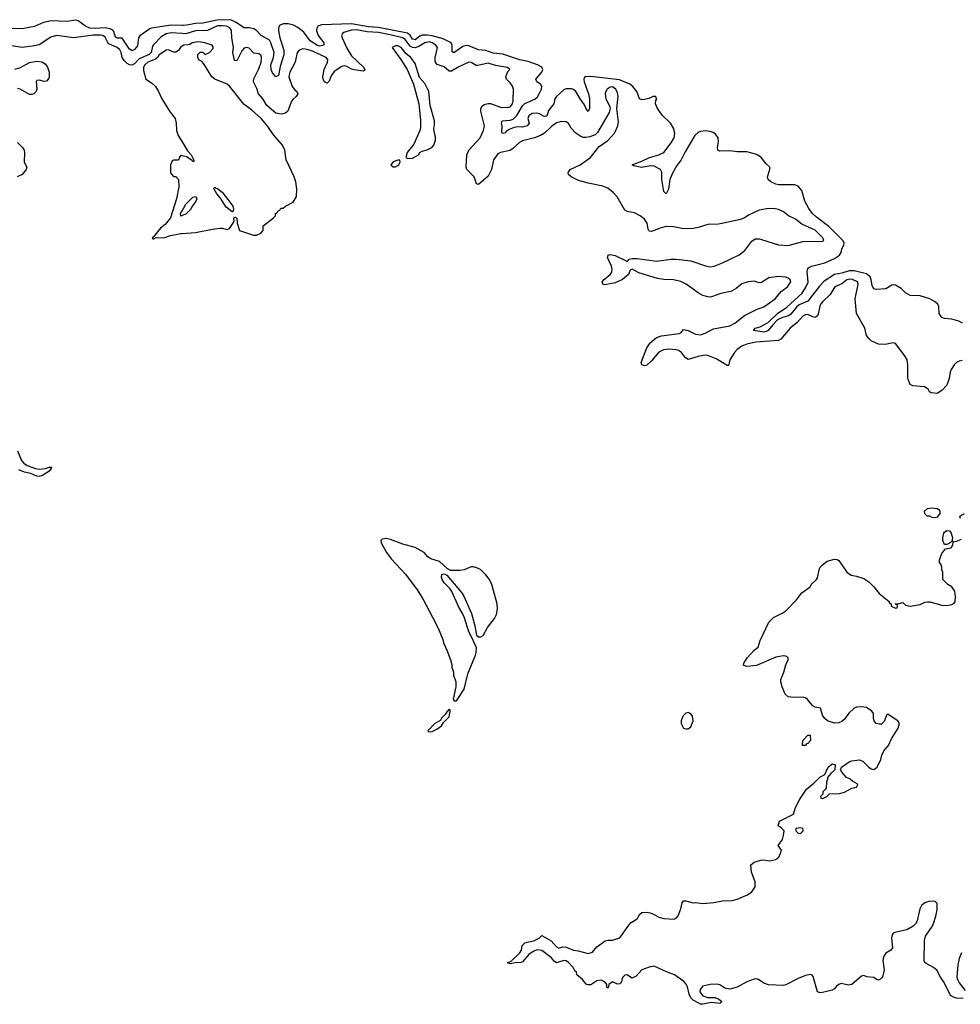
# Model space of a CAD drawing. Header units: inches. Extents: x 2106670 to 2322961, y 36024 to 224899.
# Tile 268 of 281: x 2258669 to 2266380, y 216827 to 224899. Entities that reach past the tile are written whole.
import ezdxf

# ---------------------------------------------------------------- set-up
doc = ezdxf.new("R2010")
doc.units = ezdxf.units.IN
doc.header["$MEASUREMENT"] = 0
for name, color, linetype in [('C2252', 7, 'Continuous'), ('C2261', 7, 'Continuous'), ('C2262', 7, 'Continuous')]:
    doc.layers.add(name, color=color, linetype=linetype)

msp = doc.modelspace()

# ---------------------------------------------------------------- linework, layer by layer
at = {"layer": 'C2252', "color": 5}
for points, elevation in [([(2260000, 224852.5), (2259910, 224854.2), (2259750.9, 224829.1), (2259736.5, 224823.5), (2259654.7, 224765.3), (2259643.8, 224750), (2259634.4, 224685.6), (2259610, 224653.5), (2259590, 224643.1), (2259570, 224657.3), (2259510, 224748.7), (2259470, 224746.8), (2259454.7, 224754.7), (2259441.2, 224801.2), (2259432.5, 224812.5), (2259410, 224824.8), (2259370, 224831.9), (2259287.6, 224827.6), (2259244.5, 224830), (2259210, 224846.8), (2259150, 224888.8), (2259130, 224896.2), (2259055, 224884.9), (2258930, 224889.2), (2258863.3, 224876.7), (2258790, 224841.8), (2258690, 224824.5), (2258590, 224825.8)], 20), ([(2260000, 224785.6), (2259910, 224791.7), (2259870, 224782.2), (2259830, 224757.3), (2259765.9, 224694.1), (2259758.4, 224681.6), (2259746.2, 224630), (2259730, 224613), (2259650, 224577.6), (2259610, 224537.8), (2259590, 224526.3), (2259570, 224529.9), (2259550, 224540.9), (2259524.9, 224564.9), (2259509.9, 224590), (2259501.1, 224630), (2259490, 224650.9), (2259469, 224670), (2259400.7, 224700.7), (2259391, 224711), (2259370, 224756.9), (2259350.7, 224770), (2259332.7, 224772.7), (2259270.8, 224770.8), (2259110, 224749), (2259014.9, 224765.1), (2258970, 224768), (2258924.2, 224755.8), (2258830, 224694), (2258790, 224683.7), (2258688.6, 224671.4), (2258534.5, 224694.5)], 40), ([(2260000, 224681.4), (2259990, 224675.3), (2259972.5, 224647.5), (2259950, 224632), (2259930, 224633.6), (2259890, 224652.3), (2259870, 224649.4), (2259810, 224607.3), (2259804.3, 224595.7), (2259783.9, 224576.1), (2259719.7, 224550), (2259695.4, 224530), (2259684, 224510), (2259683.5, 224483.5), (2259702.8, 224410), (2259750, 224380.7), (2259782, 224350), (2259808, 224310), (2259833.4, 224250), (2259901.6, 224141.6), (2259942.8, 224090), (2259953.4, 224050), (2259954.9, 223990), (2259968.8, 223950), (2260000, 223898.1)], 60), ([(2258630, 224493.8), (2258670, 224505.5), (2258750, 224548.8), (2258810, 224558.7), (2258850, 224554.2), (2258877.7, 224537.7), (2258898, 224510), (2258911.2, 224470), (2258911.1, 224428.9), (2258906.1, 224413.9), (2258890, 224395.1), (2258870, 224392.2), (2258830, 224403.5), (2258810, 224400.5), (2258804.2, 224390), (2258810.1, 224330), (2258804.8, 224310), (2258784.4, 224290), (2258770, 224285.2), (2258750, 224286.7), (2258672, 224330), (2258650, 224333.9)], 40), ([(2258652.2, 223892.2), (2258693.4, 223850), (2258706.3, 223830), (2258710.1, 223810), (2258707.3, 223730), (2258727.9, 223690), (2258722.8, 223670), (2258690, 223631), (2258648.6, 223611.4)], 40), ([(2260000, 223784), (2259994.8, 223785.2), (2259981.4, 223778.6), (2259970, 223746), (2259930, 223746), (2259918, 223742), (2259906, 223710), (2259906, 223650), (2259910, 223634), (2259930, 223614), (2259950, 223614), (2259970.7, 223590), (2259972.7, 223530), (2259954.9, 223430), (2259906, 223274), (2259861.4, 223218.6), (2259822.8, 223190), (2259763.6, 223116.4), (2259754, 223110), (2259762, 223102), (2259770, 223102), (2259787.3, 223112.7), (2259850, 223111), (2259906, 223130), (2259990, 223146.8), (2260000, 223147.4)], 60), ([(2260000, 223292.8), (2259990, 223288.7), (2259988.7, 223310), (2260000, 223330.8)], 60), ([(2258650, 221363.6), (2258684.4, 221284.4), (2258702.3, 221262.3), (2258730, 221243.2), (2258799.3, 221219.3), (2258830, 221214.4), (2258880.3, 221219.7), (2258910.2, 221230.2), (2258932.7, 221230), (2258922.8, 221217.2), (2258923.7, 221210), (2258899.5, 221190), (2258850, 221159.8), (2258830, 221152.8), (2258810, 221157.1), (2258760, 221180), (2258707.6, 221190), (2258663.5, 221210)], 40)]:
    msp.add_lwpolyline(points, dxfattribs=dict(at, elevation=elevation))
at = {"layer": 'C2261', "color": 5}
for points, elevation in [([(2262053.9, 220000), (2262101, 219910), (2262136.8, 219816.8), (2262142.8, 219790), (2262171, 219730), (2262201, 219650), (2262210.8, 219610.8), (2262211.3, 219590), (2262224.7, 219550), (2262225.4, 219525.4), (2262244.7, 219470), (2262244.7, 219430), (2262222, 219330), (2262230, 219314), (2262250, 219314), (2262312.3, 219410), (2262343.9, 219536.1), (2262406.6, 219690), (2262412.7, 219712.7), (2262414, 219750), (2262379, 219830), (2262350, 219882), (2262315.8, 219995.8), (2262314, 220000)], 60), ([(2262382.3, 220000), (2262401.6, 219930), (2262414.4, 219854.4), (2262430, 219841), (2262450, 219838.8), (2262470, 219851), (2262503.3, 219916.7), (2262561.2, 219990), (2262566.2, 220000)], 60), ([(2266403.9, 216876.1), (2266350, 216878), (2266324.8, 216884.8), (2266300.8, 216900.8), (2266246.5, 217006.5), (2266216.8, 217050), (2266186.4, 217106.4), (2266161.6, 217130), (2266100.9, 217160.9), (2266089.6, 217170), (2266084.4, 217184.4), (2266086.3, 217350), (2266093.6, 217386.4), (2266150, 217465.5), (2266161.7, 217490), (2266180.5, 217550), (2266190, 217602), (2266190, 217654), (2266174, 217670), (2266153.4, 217673.4), (2266122, 217670), (2266090, 217659.3), (2266062.8, 217637.2), (2266048, 217610), (2266027.8, 217512.2), (2266012.8, 217487.2), (2265992.8, 217467.2), (2265941.4, 217438.6), (2265843.8, 217416.2), (2265830.5, 217409.5), (2265822.4, 217397.6), (2265815.5, 217370), (2265824, 217290), (2265811.3, 217270), (2265770, 217246), (2265750, 217215.3), (2265746.2, 217186.2), (2265756.3, 217110), (2265741.6, 217050), (2265730, 217035.1), (2265710, 217026), (2265690, 217032.3), (2265670, 217046), (2265612.7, 217052.7), (2265590, 217064), (2265570, 217059), (2265490, 216989.4), (2265464.1, 216984.1), (2265403.4, 216996.6), (2265384.7, 216990), (2265365.2, 216974.8), (2265350, 216955.3), (2265330, 216944), (2265250, 216924), (2265230, 216922), (2265209.4, 216929.4), (2265174.5, 217054.5), (2265166.3, 217066.3), (2265152.1, 217072.1), (2265110, 217063.5), (2265050, 217039.7), (2264950, 216986.3), (2264930, 216980.5), (2264807.9, 216987.9), (2264770, 216999.7), (2264725.2, 217030), (2264710, 217035.4), (2264690, 217034.3), (2264629.2, 217010.8), (2264550, 216966.6), (2264491.5, 216951.5), (2264450, 216958.7), (2264410, 216986.3), (2264390, 216992.8), (2264330, 216989.6), (2264270, 216975.6), (2264246.4, 216950), (2264246, 216930), (2264270, 216897.1), (2264310, 216884), (2264370, 216882.8), (2264402, 216870), (2264424.7, 216850), (2264410, 216835.3), (2264338, 216842), (2264270, 216827.3), (2264250, 216829.6), (2264230, 216838.4), (2264190, 216861.6), (2264170, 216879.5), (2264157.2, 216910), (2264144.7, 216970), (2264133.8, 216993.8), (2264114.8, 217014.8), (2264036.2, 217070), (2263972.9, 217092.9), (2263870, 217139.3), (2263830, 217132.3), (2263770.7, 217109.3), (2263722.5, 217057.5), (2263695.9, 217044.1), (2263690, 217042.7), (2263675.3, 217050), (2263650, 217069.2), (2263630, 217066), (2263614, 217050), (2263604.9, 217030), (2263602.8, 217010), (2263590, 216994), (2263570, 216993.2), (2263528.4, 217011.6), (2263498.8, 216990), (2263497.3, 216970), (2263490, 216959), (2263482.7, 216970), (2263481.2, 216990), (2263469.6, 217010), (2263442.7, 217022.7), (2263430, 217024.8), (2263401.5, 217018.5), (2263350, 216986.6), (2263330, 216986), (2263311.9, 216991.9), (2263282.7, 217030), (2263235.3, 217070), (2263232.7, 217090), (2263221.5, 217101.5), (2263207.3, 217130), (2263169.5, 217170), (2263150, 217183), (2263130, 217187.8), (2263070, 217166.6), (2263050, 217182), (2263028, 217208), (2262950, 217269.7), (2262910, 217273), (2262879.9, 217260.1), (2262844.4, 217235.6), (2262790, 217175.1), (2262778, 217170), (2262732.2, 217167.8), (2262690, 217159), (2262667.3, 217167.3), (2262699.5, 217180.5), (2262769.2, 217250), (2262782.7, 217270), (2262789.5, 217310.5), (2262809, 217330), (2262890, 217350.5), (2262929, 217370), (2262950, 217391), (2263026.4, 217346.4), (2263070, 217298.8), (2263090, 217287.7), (2263122.5, 217297.5), (2263150, 217294.9), (2263210, 217270.5), (2263246.4, 217266.4), (2263330, 217242.8), (2263365.1, 217254.9), (2263400.5, 217299.5), (2263470, 217348.4), (2263490, 217354.4), (2263530, 217352.4), (2263590, 217373.4), (2263663.9, 217476.1), (2263683.3, 217496.7), (2263730.7, 217529.3), (2263753.1, 217566.9), (2263770, 217579.3), (2263810, 217582.3), (2263836.9, 217576.9), (2263870, 217564.9), (2263910, 217542.8), (2263950, 217531.3), (2264034.2, 217525.9), (2264050, 217533.4), (2264066.6, 217553.4), (2264089.6, 217610), (2264100.7, 217659.3), (2264110, 217674.8), (2264130, 217676.3), (2264190, 217658), (2264210, 217661.6), (2264270, 217653), (2264358.6, 217661.4), (2264430, 217675.8), (2264510, 217678.4), (2264552, 217688), (2264634.7, 217725.3), (2264671.9, 217748.1), (2264699, 217790), (2264699, 217830), (2264669.2, 217910.8), (2264664, 217970), (2264690, 217991.3), (2264746, 218010), (2264770, 218010.8), (2264816.5, 218003.5), (2264864.7, 218015.3), (2264890, 218032), (2264902, 218050), (2264913.2, 218090), (2264886, 218130), (2264922.9, 218177.1), (2264931.6, 218210), (2264935.3, 218250), (2264912.9, 218272.9), (2264888, 218290), (2264898, 218330), (2265012.9, 218387.1), (2265030, 218442), (2265065.2, 218510), (2265119, 218590), (2265180.2, 218639.8), (2265228, 218690), (2265268.4, 218711.6), (2265298, 218770), (2265330, 218798), (2265354, 218790), (2265352, 218750), (2265319.6, 218720.4), (2265292.7, 218687.3), (2265292, 218670), (2265282, 218650), (2265279.6, 218600.4), (2265272.7, 218587.3), (2265254, 218570), (2265254, 218550), (2265234, 218530), (2265238, 218518), (2265250, 218514), (2265270, 218522), (2265286, 218530), (2265308, 218552), (2265390, 218556), (2265430, 218566), (2265490, 218598), (2265530, 218607.3), (2265539, 218630), (2265535.1, 218635.1), (2265496.5, 218656.5), (2265474.8, 218674.8), (2265447, 218687), (2265408.7, 218730), (2265398, 218750), (2265406, 218770), (2265470, 218814.8), (2265490, 218822.8), (2265550, 218831.3), (2265579.8, 218819.8), (2265630, 218771.3), (2265650, 218758), (2265670, 218752), (2265698, 218770), (2265730, 218834), (2265738, 218870), (2265754.6, 218905.4), (2265792.7, 218950), (2265817, 219003), (2265870, 219092), (2265882, 219130), (2265868, 219150), (2265796.4, 219196.4), (2265790, 219206), (2265778, 219202), (2265755.3, 219144.7), (2265735.3, 219124.7), (2265716.9, 219123.1), (2265690, 219129), (2265675.3, 219150), (2265669.2, 219170), (2265669, 219210), (2265655.3, 219230), (2265610, 219259.3), (2265570, 219266), (2265530, 219262.7), (2265508.1, 219251.9), (2265466.2, 219213.8), (2265430, 219164), (2265410, 219145.2), (2265384, 219136), (2265350, 219133.2), (2265292.5, 219152.5), (2265269.5, 219169.5), (2265250, 219198), (2265235.3, 219255.3), (2265190, 219264), (2265170, 219274), (2265126.3, 219326.3), (2265110, 219339), (2265084.7, 219344.7), (2265050, 219341.2), (2264990, 219344), (2264970, 219349), (2264944, 219370), (2264919, 219430), (2264909.2, 219470), (2264909.2, 219490), (2264934, 219550), (2264949.2, 219610.8), (2264968, 219650), (2264968, 219670), (2264950, 219682), (2264930, 219684), (2264867.9, 219672.1), (2264710, 219605.2), (2264630, 219596), (2264605.2, 219605.2), (2264602, 219610), (2264609.4, 219630), (2264637, 219670), (2264690, 219731), (2264724, 219756), (2264739.5, 219810), (2264810, 219958.8), (2264850, 219998), (2264853.8, 220000)], 40), ([(2266390, 217249.2), (2266370, 217202), (2266360.3, 217150), (2266351.6, 217050), (2266356, 217030), (2266370, 217003), (2266420.7, 216940.7)], 40)]:
    msp.add_lwpolyline(points, dxfattribs=dict(at, elevation=elevation))
for points, elevation in [([(2262190, 219246), (2262170, 219226), (2262156.9, 219203.1), (2262126.4, 219173.6), (2262122, 219158), (2262114, 219150), (2262072, 219130), (2262014, 219070), (2262022, 219062), (2262050, 219064.7), (2262090, 219082.8), (2262128, 219110), (2262143.1, 219136.9), (2262190, 219184.7), (2262198, 219230), (2262198, 219238)], 60), ([(2264150, 219219), (2264130, 219214), (2264110, 219195.3), (2264096, 219170), (2264091, 219150), (2264091.3, 219130), (2264110, 219092), (2264130, 219084.7), (2264150, 219084.7), (2264170, 219102), (2264189, 219150), (2264184, 219190), (2264170, 219208.7)], 60), ([(2265110, 218948), (2265086, 218950), (2265088, 218990), (2265130, 219034), (2265150, 219034), (2265152, 218990), (2265130, 218966), (2265118, 218962)], 40), ([(2265070, 218273.2), (2265032.7, 218267.3), (2265031.3, 218250), (2265050, 218231.3), (2265070, 218227.3), (2265092.7, 218250), (2265088.7, 218268.7)], 40)]:
    msp.add_lwpolyline(points, close=True, dxfattribs=dict(at, elevation=elevation))
at = {"layer": 'C2262', "color": 5}
for points, elevation in [([(2266398, 222410), (2266368.6, 222428.6), (2266310, 222443.8), (2266250, 222448.7), (2266230, 222458), (2266207.2, 222490), (2266203.5, 222550), (2266193.3, 222570), (2266169.7, 222590), (2266129.7, 222610), (2266050, 222634.2), (2265970, 222636.8), (2265930, 222659.2), (2265894.6, 222694.6), (2265850, 222722.9), (2265830, 222726.3), (2265817.7, 222722.3), (2265770, 222692.9), (2265690, 222688.4), (2265671.4, 222691.4), (2265656.3, 222716.3), (2265649.9, 222770), (2265640.9, 222790), (2265625.7, 222805.7), (2265610, 222814.7), (2265510, 222839.7), (2265470, 222840.8), (2265410, 222822.1), (2265350, 222810.5), (2265265.4, 222754.6), (2265224.7, 222715.3), (2265130, 222592.1), (2265059.6, 222560.4), (2265036.7, 222543.3), (2264990, 222484.2), (2264973, 222470), (2264921.9, 222458.1), (2264882.1, 222437.9), (2264842.1, 222397.9), (2264804.2, 222350), (2264790, 222341.6), (2264770, 222338.2), (2264684, 222350), (2264697.2, 222370), (2264738.2, 222381.8), (2264804.1, 222415.9), (2264880.4, 222490), (2264957.9, 222542.1), (2265083.4, 222656.6), (2265115.1, 222704.9), (2265132.2, 222747.8), (2265125.1, 222834.9), (2265127.9, 222852.1), (2265135.4, 222864.6), (2265161.3, 222878.7), (2265270, 222905.2), (2265350, 222941.3), (2265390, 222967.7), (2265403.8, 222990), (2265410, 223017.3), (2265426.2, 223053.9), (2265427.7, 223070), (2265417.5, 223090), (2265303.1, 223203.1), (2265200.6, 223280.6), (2265169.1, 223310), (2265139, 223350), (2265106.6, 223410), (2265079.7, 223499.8), (2265050, 223535.1), (2265024.2, 223544.2), (2264890, 223545.4), (2264869.2, 223550), (2264826, 223570), (2264804.5, 223590), (2264800.7, 223610), (2264818, 223670), (2264819, 223690), (2264790, 223716.2), (2264746.6, 223770), (2264713.4, 223793.4), (2264630, 223815.5), (2264550, 223816.1), (2264490, 223823.5), (2264410, 223821.1), (2264392.3, 223830), (2264388.5, 223850), (2264398.4, 223901.6), (2264395.6, 223930), (2264377.3, 223957.3), (2264353.6, 223973.6), (2264330, 223982.5), (2264290, 223987.7), (2264250, 223983), (2264230, 223974.6), (2264203.6, 223950), (2264123.7, 223816.3), (2264092.5, 223750), (2264056.8, 223703.2), (2264020.4, 223639.6), (2263999.6, 223590), (2263986.7, 223510), (2263970, 223471.6), (2263949.2, 223490), (2263934.1, 223590), (2263933.8, 223650), (2263922.4, 223670), (2263870, 223698.5), (2263839.4, 223700.6), (2263770, 223688.4), (2263702, 223702), (2263689.3, 223709.3), (2263770, 223738.2), (2263831.5, 223770), (2263910, 223791.6), (2263950.4, 223809.6), (2264010.6, 223890), (2264033.2, 223930), (2264040.3, 223970), (2264030, 224009.4), (2264005.1, 224050), (2263936.6, 224116.6), (2263897.4, 224170), (2263882, 224210), (2263884.2, 224235.8), (2263891.6, 224250), (2263882, 224270), (2263861, 224270), (2263826.5, 224253.5), (2263790, 224244.5), (2263770, 224243.1), (2263750, 224249.6), (2263727.4, 224310), (2263696.8, 224350), (2263670.7, 224370), (2263586.1, 224406.1), (2263350, 224434.4), (2263303.1, 224430), (2263292.7, 224410), (2263296.4, 224390), (2263333.5, 224290), (2263340.9, 224250), (2263340.3, 224170), (2263330, 224145.1), (2263310, 224172.3), (2263300.5, 224200.5), (2263263.4, 224250), (2263228.3, 224310), (2263210, 224325.9), (2263192.7, 224332.7), (2263150, 224332.8), (2263130, 224322.8), (2263068.6, 224270), (2263056.9, 224250), (2263046.9, 224210), (2263004.4, 224155.6), (2262990, 224107.7), (2262970, 224106.5), (2262930, 224128), (2262910, 224133.5), (2262870, 224129.3), (2262842, 224110), (2262835.1, 224090), (2262847.1, 224050), (2262828.8, 224030), (2262790, 224018.4), (2262750, 224020.5), (2262724.1, 224015.9), (2262680.6, 223999.4), (2262656.9, 223983.1), (2262650, 223972.3), (2262630, 223967.3), (2262625.2, 223970), (2262622.4, 223982.4), (2262624.8, 224030), (2262619.7, 224050), (2262624, 224070), (2262690, 224074.6), (2262715.4, 224084.6), (2262745.2, 224114.8), (2262790, 224194.1), (2262810, 224212.4), (2262892.5, 224247.4), (2262913.7, 224266.3), (2262929.1, 224290), (2262946.2, 224330), (2262949.9, 224350), (2262938.5, 224370), (2262909.8, 224390), (2262900.6, 224410), (2262949.3, 224470), (2262957.7, 224490), (2262949.9, 224510), (2262915.3, 224530), (2262837.4, 224557.4), (2262770, 224571), (2262630, 224615.5), (2262550, 224624.8), (2262490, 224647.3), (2262430, 224651.5), (2262350, 224684.4), (2262330, 224686.7), (2262300.9, 224679.1), (2262227.4, 224627.4), (2262214.9, 224634.9), (2262215.9, 224690), (2262207.3, 224710), (2262140.7, 224740.7), (2262050, 224767.8), (2262010, 224773.2), (2261968.8, 224771.2), (2261950, 224763.9), (2261910, 224733.1), (2261890, 224738.4), (2261870.9, 224770.9), (2261848.5, 224788.5), (2261610, 224836.1), (2261530, 224841), (2261390, 224866.2), (2261144.2, 224855.8), (2261114.6, 224845.4), (2261105, 224830), (2261101.7, 224810), (2261115, 224770), (2261162.3, 224710), (2261162.4, 224690), (2261130, 224680.6), (2261110, 224688.2), (2261050, 224726.3), (2260997.9, 224797.9), (2260950, 224834.4), (2260912.7, 224852.7), (2260870, 224864.5), (2260830, 224865.7), (2260800.4, 224850), (2260790.1, 224830), (2260790.1, 224810), (2260802.1, 224750), (2260834.5, 224650), (2260835.1, 224610), (2260804.2, 224515.8), (2260790, 224440.9), (2260770, 224429.6), (2260742.5, 224462.5), (2260729.9, 224490), (2260728.8, 224530), (2260749, 224590), (2260754.6, 224630), (2260729.3, 224710), (2260717.6, 224730), (2260649, 224769), (2260609.9, 224809.9), (2260590, 224823.6), (2260550, 224833.3), (2260510, 224831.2), (2260439.8, 224879.8), (2260398.9, 224898.9), (2260284.5, 224895.5), (2260170, 224869.3), (2260110, 224867.4), (2260056.1, 224856.1), (2260010, 224852.3), (2260000, 224852.5)], 20), ([(2266395.5, 222104.5), (2266370, 222100.4), (2266348.4, 222090), (2266328.7, 222070), (2266306.4, 222030), (2266298.4, 222010), (2266290, 221958), (2266270, 221902), (2266230, 221859), (2266190, 221835.3), (2266141.2, 221841.2), (2266128.9, 221848.9), (2266118, 221870), (2266086, 221890), (2265990, 221897.2), (2265970, 221909), (2265952.3, 221950), (2265950, 221966), (2265949.7, 222070), (2265943.6, 222110), (2265924.6, 222144.6), (2265850, 222244), (2265830, 222249.3), (2265764.7, 222235.3), (2265710, 222239.6), (2265650, 222267.3), (2265630, 222284.5), (2265611.8, 222310), (2265596.2, 222370), (2265529.7, 222490), (2265519.3, 222610), (2265543.7, 222730), (2265537.8, 222750), (2265497.6, 222770), (2265470, 222772.4), (2265450, 222766.7), (2265410, 222734.1), (2265352.4, 222710), (2265314.3, 222645.7), (2265252.3, 222590), (2265238, 222570), (2265228.7, 222550), (2265215.3, 222484.7), (2265208.9, 222471.1), (2265198, 222462), (2265190, 222458.4), (2265170, 222462.4), (2265130, 222482.2), (2265110, 222479.8), (2265090, 222469.7), (2265044, 222416), (2264986.3, 222370), (2264910, 222279.6), (2264890, 222268), (2264705.3, 222254.7), (2264630, 222238.1), (2264590, 222221.5), (2264550, 222194), (2264528.4, 222170), (2264490.4, 222110), (2264482.8, 222070), (2264476.4, 222063.6), (2264470, 222062.9), (2264379.9, 222119.9), (2264310, 222146.3), (2264287.6, 222147.6), (2264230, 222139.2), (2264150, 222114.5), (2264126.6, 222126.6), (2264093.3, 222170), (2264070, 222185.8), (2264050, 222192.7), (2263990, 222197.8), (2263947.3, 222192.7), (2263910, 222172.1), (2263850, 222102), (2263810, 222066.6), (2263790, 222061.6), (2263769.6, 222069.6), (2263762.9, 222090), (2263810.8, 222210), (2263838, 222250), (2263890, 222294.9), (2263930, 222308), (2264074.6, 222325.4), (2264088.2, 222331.8), (2264110, 222359.3), (2264149.7, 222350.3), (2264210, 222320.7), (2264250, 222316.2), (2264289.6, 222330), (2264355.8, 222364.2), (2264490, 222387.9), (2264532, 222410), (2264610, 222473.6), (2264710, 222522), (2264770, 222544.4), (2264862.6, 222610), (2264910.5, 222669.5), (2264964.7, 222710), (2264989.6, 222750), (2264986, 222766), (2264970, 222779.7), (2264947.9, 222788), (2264890, 222794.8), (2264810, 222784), (2264750, 222744.5), (2264730, 222742.9), (2264690, 222754.5), (2264641, 222750), (2264590, 222733.5), (2264543.8, 222696.2), (2264505.8, 222674.2), (2264410, 222651.6), (2264350, 222628.5), (2264330, 222625.1), (2264310, 222626), (2264270, 222637.7), (2264230, 222660.3), (2264131.6, 222730), (2264090, 222751.4), (2264030, 222766.4), (2263950, 222767.8), (2263896.7, 222776.7), (2263744.9, 222824.9), (2263690, 222854), (2263674.8, 222845.2), (2263660.3, 222810), (2263610, 222769.8), (2263550, 222740.9), (2263466.6, 222726.6), (2263449.2, 222730), (2263445.6, 222750), (2263462, 222770), (2263510.8, 222809.2), (2263523.5, 222830), (2263526.6, 222850), (2263519.5, 222879.5), (2263488, 222950), (2263492.5, 222967.5), (2263510, 222972.7), (2263550, 222966.4), (2263642, 222922), (2263650, 222914), (2263664.7, 222935.3), (2263690, 222940.7), (2263730, 222940.4), (2263890, 222919.6), (2264010, 222935.8), (2264050, 222936.9), (2264170, 222920.8), (2264290, 222880.3), (2264330, 222873.1), (2264361.1, 222878.9), (2264430, 222904.6), (2264568.7, 222971.3), (2264612.9, 223007.1), (2264670, 223084), (2264698.4, 223101.6), (2264730, 223102.4), (2264750, 223097.6), (2264890, 223053.1), (2264968.8, 223048.8), (2265090, 223080.9), (2265250, 223083.7), (2265260.9, 223090), (2265254.3, 223110), (2265190, 223172.7), (2265082.1, 223222.1), (2265030, 223263.1), (2264970.7, 223290.7), (2264930, 223325.1), (2264890, 223341.7), (2264850, 223350.7), (2264792.1, 223347.9), (2264730, 223337.3), (2264650, 223300.5), (2264610, 223274), (2264579.5, 223260.5), (2264438, 223230), (2264396.7, 223223.3), (2264310, 223219.8), (2264230, 223195), (2264190, 223188.2), (2264110, 223185.5), (2264030, 223201.5), (2263970, 223203.5), (2263927.3, 223192.7), (2263850, 223162), (2263830, 223164), (2263820.9, 223180.9), (2263812, 223230), (2263790, 223263.7), (2263756, 223290), (2263710, 223314.5), (2263650, 223325.2), (2263630, 223337.2), (2263567.3, 223447.3), (2263538.5, 223478.5), (2263490, 223517), (2263450, 223534.5), (2263330, 223558), (2263250, 223581.6), (2263189.3, 223610), (2263169.3, 223630), (2263166.8, 223646.8), (2263182.7, 223670), (2263264.5, 223710), (2263349.6, 223770), (2263419.3, 223860.7), (2263490, 223908.2), (2263546, 223970), (2263556.9, 223990), (2263572.4, 224030), (2263578.2, 224061.8), (2263563.5, 224170), (2263575.5, 224270), (2263570, 224298.4), (2263555, 224330), (2263530, 224347.2), (2263510, 224345.8), (2263485.4, 224330), (2263473.5, 224310), (2263469.4, 224290), (2263474.7, 224250), (2263506.2, 224186.2), (2263509.1, 224170), (2263502.7, 224137.3), (2263406.1, 223973.9), (2263386, 223954), (2263342.5, 223937.5), (2263310, 223932.1), (2263290, 223934.2), (2263270, 223940.9), (2263227.1, 223970), (2263191.1, 224010), (2263168.6, 224048.6), (2263150, 224062.4), (2263110, 224064.8), (2263070, 224053.6), (2263030, 224023.8), (2262972, 223970), (2262938.6, 223950), (2262890, 223929.4), (2262790, 223905.8), (2262766.5, 223893.5), (2262710, 223839.4), (2262690, 223826.1), (2262610, 223811.2), (2262590, 223798.4), (2262552.4, 223750), (2262537.1, 223670), (2262510, 223614.9), (2262430, 223549.1), (2262413.8, 223553.8), (2262396, 223610), (2262334.7, 223670), (2262329.5, 223690), (2262333.6, 223790), (2262352.3, 223830), (2262442.8, 223930), (2262472.6, 223990), (2262480.2, 224030), (2262449.1, 224150), (2262450.7, 224170), (2262461, 224190), (2262477.5, 224202.6), (2262510, 224212.8), (2262530, 224211), (2262610, 224182.4), (2262670, 224178.5), (2262690, 224185.8), (2262708.7, 224210), (2262713.8, 224233.8), (2262716.9, 224330), (2262710, 224353.2), (2262690, 224381.2), (2262659, 224410), (2262654, 224430), (2262670, 224474), (2262686, 224490), (2262668, 224508), (2262570, 224524.2), (2262510, 224541.7), (2262423.8, 224523.8), (2262410, 224524.7), (2262370, 224547.6), (2262350, 224551.6), (2262270, 224513.5), (2262210, 224476.1), (2262190, 224475.6), (2262150, 224512.1), (2262092.9, 224532.9), (2262082.3, 224542.3), (2262075.7, 224555.7), (2262075.5, 224590), (2262094.4, 224670), (2262081.6, 224690), (2262049.9, 224709.9), (2262030, 224716.3), (2261990, 224709.1), (2261941.1, 224678.9), (2261910, 224668.7), (2261890, 224671.2), (2261870, 224682.3), (2261830, 224736), (2261810.1, 224750.1), (2261705.6, 224774.4), (2261610, 224792.6), (2261518.6, 224798.6), (2261430, 224815.2), (2261387.5, 224812.5), (2261326.4, 224793.6), (2261315.4, 224784.6), (2261308.2, 224770), (2261313, 224750), (2261350, 224666.3), (2261390, 224603.9), (2261486.4, 224510), (2261498, 224490), (2261496.7, 224483.3), (2261483.9, 224476.1), (2261410, 224487.7), (2261390, 224493.4), (2261350, 224515.5), (2261330, 224520.9), (2261310, 224516.2), (2261247.1, 224472.9), (2261222.1, 224437.9), (2261206.4, 224393.6), (2261190, 224379.3), (2261169, 224390), (2261157.5, 224410), (2261155, 224430), (2261165.4, 224490), (2261192.7, 224550), (2261194.4, 224570), (2261182.2, 224590), (2261070, 224639.8), (2261026.5, 224653.5), (2260990, 224659.5), (2260959.3, 224650), (2260943.6, 224630), (2260927.5, 224550), (2260885.2, 224470), (2260875.4, 224430), (2260903.5, 224350), (2260923.7, 224323.7), (2260941.1, 224310), (2260949.4, 224290), (2260936.8, 224270), (2260910, 224247), (2260897.8, 224230), (2260867.2, 224150), (2260848.1, 224131.9), (2260816.2, 224123.8), (2260770, 224132.9), (2260694.2, 224194.2), (2260662.8, 224250), (2260627.7, 224290), (2260614.6, 224334.6), (2260587.1, 224390), (2260590, 224414.4), (2260630, 224497.4), (2260648.4, 224550), (2260652.1, 224590), (2260646.8, 224606.8), (2260630, 224618), (2260590, 224623.7), (2260550, 224665.5), (2260530, 224671.4), (2260510, 224665.6), (2260490, 224644.4), (2260450, 224562), (2260430, 224563.7), (2260417.8, 224630), (2260421.4, 224670), (2260409, 224749), (2260405.2, 224810), (2260392.1, 224832.1), (2260364.9, 224844.9), (2260330, 224849.1), (2260290, 224847.2), (2260210, 224811.3), (2260110, 224806.4), (2260030, 224783.6), (2260000, 224785.6)], 40), ([(2260000, 223147.4), (2260110, 223153.4), (2260250, 223182.8), (2260309.3, 223190.7), (2260330, 223191), (2260370, 223178.8), (2260390, 223186.8), (2260423.1, 223236.9), (2260428.7, 223250), (2260424, 223270), (2260430, 223282), (2260450, 223272), (2260450.8, 223230.8), (2260470, 223172), (2260587.3, 223132.7), (2260610, 223132), (2260646, 223150), (2260666, 223170), (2260666, 223210), (2260750, 223274), (2260766, 223290), (2260766, 223310), (2260782, 223318), (2260786, 223330), (2260802, 223338), (2260810, 223354), (2260830, 223354), (2260848.4, 223371.6), (2260910, 223402), (2260937.2, 223450), (2260941.2, 223510), (2260932.7, 223570), (2260919.3, 223610), (2260854, 223750), (2260844, 223830), (2260824, 223870), (2260753.1, 223953.1), (2260695.6, 224035.6), (2260649.6, 224090), (2260570, 224160.9), (2260505.4, 224205.4), (2260390, 224355.3), (2260369.1, 224369.1), (2260268.7, 224410), (2260244, 224430), (2260178, 224538), (2260159, 224559), (2260138, 224570), (2260128.7, 224590), (2260130, 224614), (2260150, 224634), (2260170, 224634), (2260190, 224614), (2260226, 224630), (2260256.4, 224663.6), (2260256.4, 224676.4), (2260246, 224690), (2260186, 224710), (2260137.2, 224717.2), (2260115.5, 224715.5), (2260082, 224710), (2260063.5, 224696.5), (2260048.1, 224691.9), (2260014, 224690), (2260000, 224681.4)], 60), ([(2260000, 223898.1), (2260044.3, 223824.3), (2260076, 223790), (2260098.5, 223741.5), (2260090, 223734), (2260083.6, 223743.6), (2260035.6, 223775.6), (2260000, 223784)], 60), ([(2260000, 223330.8), (2260030, 223386), (2260090, 223442.8), (2260112, 223450), (2260121, 223430), (2260114, 223410), (2260085.8, 223374.2), (2260070, 223344), (2260030, 223305.2), (2260000, 223292.8)], 60), ([(2266380.9, 220810), (2266375.3, 220830), (2266415.3, 220850)], 40), ([(2262566.2, 220000), (2262577.5, 220022.5), (2262585.2, 220070), (2262582.7, 220110), (2262539.3, 220270), (2262519.3, 220310), (2262490, 220349), (2262450, 220389), (2262430, 220401.2), (2262390, 220414), (2262370, 220414), (2262312, 220390), (2262276.9, 220383.1), (2262203.6, 220383.6), (2262175.9, 220395.9), (2262110, 220456), (2262039.5, 220479.5), (2262016.2, 220496.2), (2261985.2, 220530), (2261911.4, 220571.4), (2261810, 220598.7), (2261710, 220638), (2261670, 220645.1), (2261640.4, 220639.6), (2261630.8, 220630), (2261633, 220610), (2261677, 220530), (2261717.4, 220477.4), (2261832.3, 220352.3), (2261926.4, 220226.4), (2261975.5, 220150), (2262053.9, 220000)], 60), ([(2264853.8, 220000), (2264930, 220040.4), (2264959.2, 220060.8), (2265038, 220142), (2265080.8, 220199.2), (2265149.2, 220250), (2265157.2, 220270), (2265201.2, 220310), (2265210, 220324.7), (2265223.7, 220390), (2265232.7, 220410), (2265249.6, 220430.3), (2265290, 220459.1), (2265350, 220477.3), (2265370, 220474.8), (2265384.5, 220464.5), (2265450.9, 220370.9), (2265486, 220346), (2265530, 220338), (2265590, 220318), (2265630, 220292), (2265670.7, 220250.7), (2265715.2, 220195.2), (2265798, 220130), (2265798, 220118), (2265814, 220110), (2265814, 220090), (2265850, 220074), (2265862, 220078), (2265866, 220090), (2265862, 220102), (2265846, 220110), (2265870, 220111), (2265910, 220122), (2265930, 220098), (2265970, 220090.5), (2266050, 220105.5), (2266090, 220124), (2266110, 220126.8), (2266130, 220126), (2266230, 220098.4), (2266270, 220097), (2266310, 220103.7), (2266330, 220117.1), (2266337.7, 220130), (2266339.7, 220170), (2266334, 220214), (2266310, 220248.7), (2266278, 220270), (2266238, 220310), (2266238, 220370), (2266228.9, 220388.9), (2266228.7, 220410), (2266222, 220430), (2266208.7, 220450), (2266208.7, 220470), (2266230, 220522), (2266258, 220562), (2266306, 220570), (2266318, 220590), (2266320.4, 220619.6), (2266350, 220624.7), (2266390, 220641)], 40), ([(2262314, 220000), (2262297.4, 220037.4), (2262270, 220084), (2262211.8, 220211.8), (2262195.1, 220235.1), (2262150, 220281.2), (2262132.7, 220310), (2262126, 220330), (2262129, 220350), (2262150, 220356), (2262170, 220346), (2262290, 220204), (2262310, 220174), (2262374, 220030), (2262382.3, 220000)], 60)]:
    msp.add_lwpolyline(points, dxfattribs=dict(at, elevation=elevation))
for points, elevation in [([(2261750, 224684.7), (2261723, 224670), (2261793.7, 224573.7), (2261845.5, 224490), (2261897.3, 224370), (2261942, 224210), (2261955.2, 224075.2), (2261956, 224010), (2261950.7, 223989.3), (2261901, 223879), (2261846, 223810), (2261834, 223770), (2261850, 223762), (2261890, 223764.7), (2261938, 223790), (2261948.7, 223811.3), (2261970, 223822), (2262010, 223831.3), (2262048, 223850), (2262064, 223870), (2262079, 223910), (2262078, 223938), (2262068.7, 223970), (2262064, 224010), (2262069.3, 224030.7), (2262069.2, 224070), (2262035.6, 224195.6), (2262022.9, 224310), (2261990, 224376), (2261946.2, 224426.2), (2261910, 224539), (2261877, 224590), (2261838.2, 224618.2), (2261796, 224670), (2261770, 224683.5)], 60), ([(2261770, 223748), (2261730, 223734), (2261712, 223710), (2261730, 223692), (2261750, 223692), (2261770, 223704.7), (2261778, 223710), (2261788, 223730), (2261786, 223746)], 60), ([(2260410, 223324), (2260363.3, 223363.3), (2260314.7, 223434.7), (2260285.1, 223470), (2260262.9, 223510), (2260261.5, 223518.5), (2260270, 223526), (2260277.1, 223517.1), (2260290, 223515.3), (2260330, 223485.3), (2260402.3, 223390), (2260415.3, 223370), (2260421.6, 223350), (2260418, 223330)], 60), ([(2266170, 220815.3), (2266150, 220818), (2266130, 220828), (2266108.4, 220828.4), (2266088.4, 220848.4), (2266088, 220870), (2266110, 220892), (2266150, 220898), (2266190, 220892), (2266203.6, 220883.6), (2266212, 220870), (2266211.3, 220850), (2266190, 220822)], 40), ([(2266318, 220622), (2266310, 220626), (2266304.7, 220615.3), (2266290, 220606), (2266270, 220598), (2266250, 220598), (2266237.2, 220630), (2266236, 220650), (2266246, 220690), (2266250, 220698), (2266270, 220711), (2266291, 220710), (2266306, 220690), (2266316, 220650), (2266312.7, 220632.7)], 40)]:
    msp.add_lwpolyline(points, close=True, dxfattribs=dict(at, elevation=elevation))

doc.saveas('drawing.dxf')
